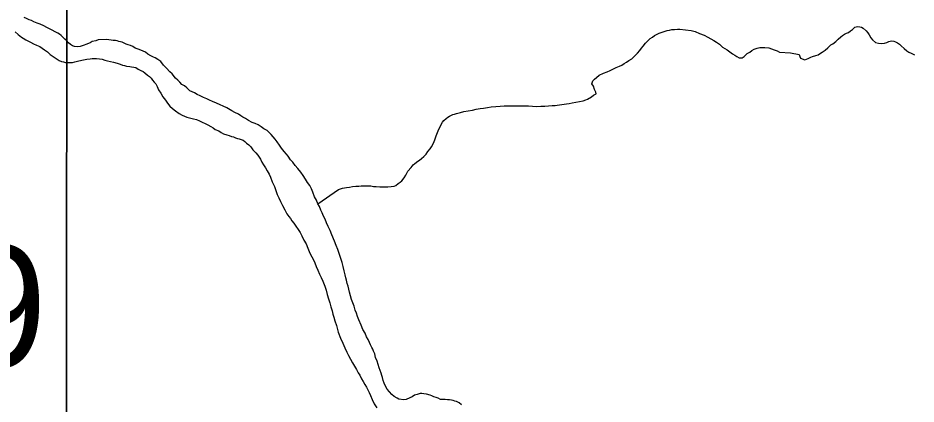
# Model space of a CAD drawing. Extents: x -17 to 88, y -5 to 22.
# Drawn here: x 4.677 to 5.65, y 18.716 to 19.135 of the extents above; entities that cross this region are included whole.
import ezdxf

# ---------------------------------------------------------------- set-up
doc = ezdxf.new("R2010")
doc.units = 0
for name, color, linetype in [('GM_X_Major_River', 7, 'Continuous'), ('GM_X_Minor_River', 7, 'Continuous'), ('GM_X_Section', 7, 'Continuous'), ('GM_X_State_Shield', 7, 'Continuous')]:
    doc.layers.add(name, color=color, linetype=linetype)

msp = doc.modelspace()

# ---------------------------------------------------------------- linework, layer by layer
at = {"layer": 'GM_X_Major_River'}
for points in [[(4.86802, 19.05368), (4.8631, 19.05599), (4.8597, 19.05906), (4.85706, 19.06135), (4.85442, 19.06289), (4.85215, 19.06518), (4.84989, 19.06748), (4.84725, 19.06977), (4.84387, 19.07435), (4.84122, 19.07665), (4.83783, 19.08047), (4.83444, 19.08391), (4.83143, 19.08773), (4.82841, 19.09003), (4.82539, 19.09157), (4.82349, 19.09234), (4.82085, 19.09388), (4.81744, 19.0958), (4.8148, 19.09772), (4.81253, 19.09888), (4.80988, 19.10003), (4.80685, 19.1012), (4.80382, 19.10236), (4.80117, 19.1039), (4.79853, 19.10505), (4.79625, 19.10583), (4.79398, 19.10661), (4.79171, 19.10776), (4.78944, 19.10854), (4.78603, 19.10932), (4.78414, 19.1101), (4.78224, 19.11049), (4.77996, 19.11051), (4.77769, 19.1109), (4.77503, 19.11131), (4.77238, 19.1117), (4.76364, 19.11139), (4.76097, 19.11027), (4.75717, 19.10954), (4.75488, 19.10804), (4.75298, 19.1073), (4.75031, 19.10618), (4.74841, 19.10543), (4.74613, 19.10469), (4.74422, 19.10395), (4.7408, 19.1036), (4.73777, 19.104), (4.73587, 19.10477), (4.73361, 19.10631), (4.73134, 19.10784), (4.72946, 19.11013), (4.72757, 19.11205), (4.72531, 19.11396), (4.72342, 19.11587), (4.72154, 19.1174), (4.71965, 19.11856), (4.717, 19.12009), (4.7136, 19.12164), (4.71095, 19.12317), (4.70792, 19.12472), (4.70452, 19.12626), (4.70073, 19.12819), (4.69732, 19.12935), (4.69392, 19.13089), (4.69127, 19.13205), (4.68862, 19.13283), (4.68597, 19.13437), (4.68332, 19.13553)], [(4.67372, 19.12004), (4.67673, 19.11699), (4.68051, 19.1143), (4.6824, 19.11315), (4.68504, 19.11123), (4.68807, 19.10969), (4.69034, 19.10854), (4.69336, 19.10699), (4.69677, 19.10545), (4.70018, 19.10391), (4.70282, 19.10237), (4.70547, 19.10045), (4.70849, 19.09815), (4.71151, 19.09547), (4.71491, 19.09317), (4.71793, 19.09087), (4.72133, 19.08895), (4.72398, 19.08779), (4.72588, 19.08739), (4.72815, 19.08662), (4.73574, 19.08656), (4.7384, 19.0873), (4.74259, 19.08841), (4.74753, 19.08951), (4.75134, 19.09024), (4.75476, 19.09059), (4.75704, 19.09095), (4.75894, 19.09094), (4.76159, 19.09092), (4.76501, 19.09051), (4.76804, 19.09011), (4.77069, 19.08933), (4.77373, 19.08855), (4.77676, 19.08777), (4.78017, 19.08698), (4.78434, 19.08581), (4.78737, 19.08503), (4.79002, 19.08387), (4.79229, 19.08347), (4.79419, 19.0827), (4.79798, 19.08229), (4.79988, 19.0819), (4.80215, 19.0815), (4.80443, 19.0811), (4.80707, 19.07957), (4.80972, 19.07803), (4.81237, 19.07687), (4.81426, 19.07534)], [(4.81426, 19.07534), (4.8169, 19.07304), (4.81917, 19.07151), (4.82105, 19.06959), (4.82256, 19.06769), (4.82444, 19.06539), (4.82594, 19.06349), (4.82744, 19.06082), (4.82893, 19.05701), (4.83157, 19.05358), (4.83381, 19.04939), (4.83644, 19.04595), (4.8387, 19.04252), (4.84133, 19.03946), (4.84435, 19.03679), (4.84737, 19.03411), (4.85153, 19.03142), (4.85455, 19.0295), (4.8572, 19.02834), (4.85985, 19.02756), (4.86705, 19.02561), (4.87008, 19.02483), (4.87349, 19.02328), (4.87652, 19.02212), (4.87955, 19.02058), (4.88257, 19.01904), (4.8856, 19.01712), (4.88824, 19.01596), (4.89051, 19.01405), (4.8943, 19.0125), (4.89694, 19.01096), (4.89959, 19.00943), (4.903, 19.00826), (4.90565, 19.00748), (4.9083, 19.00632), (4.91019, 19.00593), (4.91247, 19.00515), (4.91474, 19.00438), (4.91664, 19.00399), (4.9208, 19.00243), (4.92269, 19.0009), (4.92458, 18.99937), (4.92684, 18.99745), (4.9291, 18.99516), (4.93136, 18.99211), (4.93437, 18.98867), (4.93663, 18.98638), (4.93813, 18.98409), (4.93964, 18.9818), (4.94113, 18.97876), (4.94301, 18.9757), (4.94489, 18.97266), (4.94676, 18.96923), (4.94901, 18.9658), (4.95051, 18.96237), (4.95237, 18.95742), (4.95461, 18.95209), (4.9561, 18.94791), (4.95758, 18.94372), (4.95946, 18.93992), (4.96132, 18.9361), (4.96357, 18.93153), (4.96582, 18.92696), (4.96806, 18.92277), (4.97032, 18.91972), (4.9722, 18.91743), (4.97371, 18.91514), (4.97558, 18.91247), (4.98273, 18.90255), (4.9846, 18.89874), (4.98646, 18.89418), (4.98909, 18.88998), (4.99096, 18.88542), (4.99319, 18.88009), (4.99544, 18.87589), (4.99694, 18.87285), (4.99843, 18.86942), (4.99992, 18.86562), (5.00179, 18.86143), (5.00366, 18.85724), (5.00553, 18.85343), (5.00702, 18.84963), (5.00926, 18.8443), (5.01075, 18.83973), (5.01185, 18.83517), (5.01334, 18.83061), (5.01482, 18.82604), (5.01593, 18.82186), (5.01742, 18.8173), (5.01815, 18.81388), (5.01927, 18.81045), (5.02038, 18.80665), (5.02186, 18.8017), (5.02371, 18.79448), (5.02632, 18.78801), (5.02893, 18.7823), (5.03118, 18.77735), (5.03304, 18.77278), (5.03491, 18.76898), (5.03717, 18.76516), (5.03941, 18.76097)], [(5.08207, 18.72688), (5.07943, 18.72955), (5.0768, 18.73261), (5.0753, 18.73566), (5.07381, 18.73908), (5.07269, 18.74213), (5.07195, 18.74517), (5.07121, 18.74745), (5.07046, 18.74973), (5.06935, 18.75278), (5.06823, 18.75582), (5.06712, 18.75924), (5.06601, 18.76305), (5.06414, 18.76685), (5.06341, 18.77103), (5.06229, 18.7737), (5.06154, 18.77598), (5.06042, 18.77789), (5.05892, 18.78055), (5.0578, 18.78322), (5.0563, 18.78626), (5.05443, 18.78932), (5.05293, 18.79312), (5.05069, 18.79731), (5.04882, 18.80188), (5.04621, 18.80759), (5.04471, 18.8114), (5.0436, 18.81482), (5.0421, 18.81825), (5.041, 18.82243), (5.03989, 18.82623), (5.03839, 18.82966), (5.03728, 18.83384), (5.03617, 18.83764), (5.03544, 18.84106), (5.0347, 18.8441), (5.03358, 18.84715), (5.03285, 18.85057), (5.03211, 18.85323), (5.03137, 18.85665), (5.03026, 18.86083), (5.02916, 18.86539), (5.02805, 18.86995), (5.0236, 18.88403), (5.02173, 18.88822), (5.01987, 18.89316), (5.01688, 18.90002), (5.01501, 18.90458), (5.01315, 18.90877), (5.01128, 18.91296), (5.00979, 18.91676), (5.00791, 18.92019), (5.00642, 18.92362), (5.00492, 18.92667), (5.00343, 18.93047), (5.00193, 18.93352), (5.00044, 18.93732), (4.99819, 18.94114), (4.99633, 18.94608), (4.99484, 18.94989), (4.99296, 18.95332), (4.99071, 18.95675), (4.98846, 18.96018), (4.98583, 18.964), (4.9832, 18.96781), (4.98019, 18.97163), (4.97718, 18.97506), (4.97454, 18.9785), (4.97228, 18.98117), (4.96965, 18.98499), (4.96777, 18.98728), (4.96514, 18.99033), (4.9625, 18.99377), (4.96025, 18.9972), (4.95762, 19.00064), (4.95536, 19.00369), (4.95348, 19.00598), (4.95122, 19.00865), (4.94934, 19.01056), (4.9467, 19.01286), (4.94329, 19.01478), (4.94027, 19.01708), (4.93725, 19.019), (4.93384, 19.02055), (4.93043, 19.02171), (4.92665, 19.02364), (4.92325, 19.02594), (4.9206, 19.02748), (4.91834, 19.02901), (4.91569, 19.03055), (4.91191, 19.03248), (4.9085, 19.0344), (4.90321, 19.03748), (4.89185, 19.04249), (4.88769, 19.04442), (4.88429, 19.04597), (4.88126, 19.04713), (4.87785, 19.04867), (4.87407, 19.0506), (4.87104, 19.05214), (4.86802, 19.05368)], [(5.03941, 18.76097), (5.04167, 18.75754), (5.04354, 18.75373), (5.04541, 18.7503), (5.04729, 18.74763), (5.04916, 18.74382), (5.05104, 18.74077), (5.05291, 18.73772), (5.05441, 18.73468), (5.05591, 18.73201), (5.05741, 18.72896), (5.0589, 18.72554), (5.06077, 18.72135), (5.06301, 18.71678), (5.06564, 18.7122)], [(5.15755, 18.71568), (5.15491, 18.71759), (5.15226, 18.71913), (5.15036, 18.71953), (5.14847, 18.7203), (5.14657, 18.72069), (5.14468, 18.72109), (5.1424, 18.72111), (5.13974, 18.7215), (5.13747, 18.72152), (5.13481, 18.72154), (5.13216, 18.7227), (5.13027, 18.72347), (5.12761, 18.72425), (5.12535, 18.72541), (5.12345, 18.72618), (5.11966, 18.72697), (5.11663, 18.72737), (5.11473, 18.72777), (5.11283, 18.72778), (5.10941, 18.72667), (5.10674, 18.72593), (5.10407, 18.72443), (5.10141, 18.72332), (5.0976, 18.72145), (5.09494, 18.72109), (5.08963, 18.72189), (5.08774, 18.72266), (5.08471, 18.72458), (5.08207, 18.72688)]]:
    msp.add_lwpolyline(points, dxfattribs=at)
at = {"layer": 'GM_X_Minor_River'}
for points in [[(5.31165, 19.07495), (5.31546, 19.07645), (5.31889, 19.07794), (5.32232, 19.07981), (5.32537, 19.0813), (5.3288, 19.08279), (5.33146, 19.08391), (5.33413, 19.08541), (5.33642, 19.08691), (5.33909, 19.08878), (5.34214, 19.09066), (5.34559, 19.09405), (5.34826, 19.09668), (5.35094, 19.0997), (5.35286, 19.10234), (5.35439, 19.10423), (5.35707, 19.10762), (5.36014, 19.11063), (5.36205, 19.11251), (5.36471, 19.11401), (5.36701, 19.11589), (5.36968, 19.11739), (5.37196, 19.11851), (5.37425, 19.11925), (5.37615, 19.11999), (5.37843, 19.12074), (5.38072, 19.12148), (5.383, 19.12184), (5.38566, 19.12258), (5.3887, 19.12256), (5.39174, 19.12291), (5.3944, 19.12289), (5.40653, 19.12128), (5.41108, 19.12011), (5.41563, 19.11817), (5.42055, 19.11624), (5.42471, 19.11431), (5.42811, 19.11239), (5.43114, 19.11047), (5.43416, 19.10855), (5.43718, 19.10663), (5.44058, 19.10319), (5.44549, 19.10049), (5.44851, 19.09819), (5.45153, 19.09589), (5.45381, 19.09474), (5.45607, 19.0932), (5.45872, 19.09167), (5.46175, 19.09164), (5.46404, 19.09314), (5.46749, 19.09653), (5.47016, 19.09803), (5.47244, 19.09953), (5.47511, 19.10103), (5.47816, 19.10214), (5.4812, 19.10288), (5.48424, 19.10285), (5.48652, 19.10284), (5.49069, 19.10243), (5.49372, 19.10164), (5.49675, 19.10048), (5.49978, 19.09932), (5.50243, 19.09778), (5.51429, 19.09701)], [(5.51429, 19.09701), (5.52357, 19.09552), (5.52428, 19.09323), (5.52501, 19.09131), (5.52992, 19.0897), (5.53337, 19.09116), (5.53644, 19.09262), (5.53835, 19.09335), (5.54179, 19.09442), (5.54447, 19.09513), (5.54678, 19.09661), (5.5487, 19.09771), (5.55178, 19.09993), (5.55487, 19.10253), (5.55798, 19.10589), (5.56028, 19.10699), (5.56337, 19.10959), (5.56607, 19.11182), (5.56878, 19.11442), (5.57071, 19.11591), (5.57302, 19.11738), (5.57494, 19.11849), (5.57724, 19.1192), (5.57955, 19.12106), (5.58148, 19.12254), (5.58419, 19.12515), (5.58686, 19.12586), (5.58952, 19.12543), (5.59141, 19.12502), (5.59329, 19.12384), (5.59628, 19.12113), (5.59814, 19.11882), (5.59961, 19.11651), (5.60146, 19.11344), (5.60332, 19.11113), (5.60669, 19.1084), (5.60971, 19.10759), (5.61275, 19.10715), (5.61617, 19.10747), (5.61885, 19.10818), (5.62115, 19.10927), (5.62382, 19.10999), (5.62649, 19.10993), (5.62837, 19.10914), (5.63025, 19.10797), (5.6325, 19.10641), (5.63437, 19.10485), (5.63774, 19.10175), (5.64036, 19.09942), (5.64261, 19.09786), (5.64525, 19.09667), (5.64751, 19.09588), (5.64751, 19.09588), (5.64864, 19.09509)], [(5.00193, 18.93352), (5.02407, 18.94891), (5.02864, 18.95039), (5.03282, 18.95112), (5.03624, 18.95147), (5.03928, 18.9522), (5.04308, 18.95256), (5.04612, 18.95253), (5.04878, 18.95289), (5.05143, 18.95287), (5.05409, 18.95285), (5.05675, 18.95283), (5.05941, 18.95281), (5.06206, 18.95241), (5.0651, 18.95239), (5.06889, 18.95198), (5.07269, 18.95195), (5.07763, 18.95191), (5.08142, 18.95226), (5.08447, 18.95262), (5.08637, 18.95336), (5.08904, 18.95562), (5.09095, 18.95712), (5.09286, 18.95825), (5.09554, 18.96164), (5.09708, 18.96467), (5.09939, 18.96882), (5.10284, 18.97297), (5.10514, 18.9756), (5.10705, 18.97711), (5.1101, 18.97974), (5.11201, 18.98087), (5.1143, 18.98274), (5.11659, 18.98462), (5.11927, 18.98726), (5.12119, 18.99028), (5.12349, 18.99292), (5.12502, 18.99518), (5.12733, 18.99934), (5.1285, 19.00275), (5.13005, 19.00729), (5.13159, 19.01069), (5.13236, 19.01258), (5.13314, 19.01447), (5.13699, 19.02203), (5.13852, 19.02392), (5.14081, 19.0258), (5.14272, 19.0273), (5.14463, 19.02842), (5.14806, 19.0303), (5.14996, 19.03066), (5.15224, 19.0314), (5.15643, 19.03251), (5.16023, 19.03362), (5.1648, 19.03434), (5.16936, 19.03507), (5.17354, 19.03617), (5.17772, 19.0369), (5.18153, 19.03725), (5.18571, 19.03798), (5.18989, 19.0387), (5.19483, 19.03904), (5.19939, 19.03939), (5.20394, 19.03973), (5.20926, 19.03969), (5.21306, 19.03966), (5.21761, 19.03963), (5.22217, 19.03959), (5.22596, 19.03956), (5.23014, 19.03953), (5.2347, 19.0395), (5.23887, 19.03909), (5.24343, 19.03943), (5.24799, 19.0394), (5.25179, 19.03975), (5.25596, 19.04009), (5.259, 19.04007), (5.26128, 19.04043), (5.26394, 19.04079), (5.26622, 19.04116), (5.26889, 19.04151), (5.27154, 19.04187), (5.27421, 19.04223), (5.27763, 19.04297), (5.28143, 19.04369), (5.28561, 19.04442), (5.28942, 19.04515), (5.29246, 19.04627), (5.29436, 19.04701), (5.29856, 19.04963), (5.30085, 19.05113), (5.30352, 19.05263), (5.30315, 19.05453), (5.30165, 19.05758), (5.30054, 19.061), (5.29904, 19.06367), (5.29982, 19.0667), (5.30174, 19.06858), (5.30403, 19.07046), (5.3067, 19.0731), (5.31165, 19.07495)]]:
    msp.add_lwpolyline(points, dxfattribs=at)
at = {"layer": 'GM_X_Section'}
for points in [[(3.73257, 19.16304), (4.72971, 19.15674), (4.72866, 18.15461), (3.73415, 18.15786)], [(4.72971, 19.15674), (5.72057, 19.1483), (5.72325, 18.14993), (4.72866, 18.15461)]]:
    msp.add_lwpolyline(points, close=True, dxfattribs=at)

# ---------------------------------------------------------------- texts
at = {"layer": 'GM_X_State_Shield'}
msp.add_text('199', height=0.131836, dxfattribs=at).set_placement((4.41378, 18.7565))

doc.saveas('drawing.dxf')
